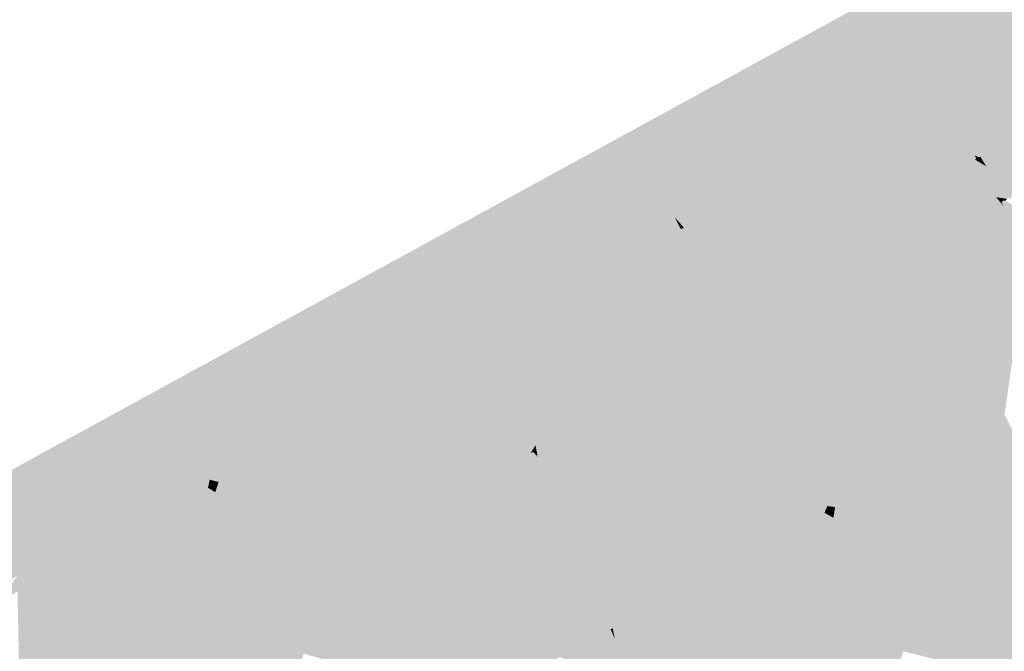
# Model space of a CAD drawing. Header units: metres. Extents: x 164696 to 183842, y 382615 to 387356.
# Tile 882 of 1056: x 182745.37 to 182748.84, y 386669.68 to 386671.91. Entities that reach past the tile are written whole.
import ezdxf

# ---------------------------------------------------------------- set-up
doc = ezdxf.new("R2010")
doc.units = ezdxf.units.M
doc.layers.add('C3D-SURFACE_TINSURFACE', color=7, linetype='Continuous')

msp = doc.modelspace()

# ---------------------------------------------------------------- linework, layer by layer
at = {"layer": 'C3D-SURFACE_TINSURFACE', "color": 11, "linetype": 'Continuous', "lineweight": -3, "true_color": 0xff8585}
for points in [[(182752.2267, 386674.0883), (182745.8742, 386670.6127), (182750.579, 386673.1468)], [(182745.8742, 386670.6127), (182747.5571, 386671.4774), (182750.579, 386673.1468)], [(182750.579, 386673.1468), (182747.5571, 386671.4774), (182749.3171, 386672.416)], [(182748.6034, 386671.6615), (182749.3171, 386672.416), (182747.5571, 386671.4774)], [(182748.6034, 386671.6615), (182748.6407, 386671.6817), (182749.3171, 386672.416)], [(182748.6407, 386671.6817), (182748.6779, 386671.7019), (182749.3171, 386672.416)], [(182748.6779, 386671.7019), (182748.7152, 386671.7222), (182749.3171, 386672.416)], [(182748.7152, 386671.7222), (182748.7524, 386671.7424), (182749.3171, 386672.416)], [(182749.3171, 386672.416), (182748.7524, 386671.7424), (182748.7897, 386671.7626)], [(182749.3171, 386672.416), (182748.7897, 386671.7626), (182748.827, 386671.7829)], [(182749.3171, 386672.416), (182748.827, 386671.7829), (182748.8643, 386671.8031)], [(182748.9388, 386671.8435), (182748.7942, 386671.4622), (182748.7893, 386671.4354)], [(182748.9388, 386671.8435), (182748.7893, 386671.4354), (182748.8164, 386671.3317)], [(182748.9388, 386671.8435), (182748.9015, 386671.8233), (182748.7942, 386671.4622)], [(182748.9015, 386671.8233), (182748.7956, 386671.4933), (182748.7942, 386671.4622)], [(182748.9015, 386671.8233), (182748.8643, 386671.8031), (182748.7956, 386671.4933)], [(182748.9388, 386671.8435), (182748.8164, 386671.3317), (182748.8601, 386671.2734)], [(182748.7897, 386671.7626), (182748.7998, 386671.5864), (182748.827, 386671.7829)], [(182748.8643, 386671.8031), (182748.7998, 386671.5864), (182748.7956, 386671.4933)], [(182748.8643, 386671.8031), (182748.827, 386671.7829), (182748.7998, 386671.5864)], [(182748.7524, 386671.7424), (182748.7812, 386671.5763), (182748.7897, 386671.7626)], [(182748.7897, 386671.7626), (182748.7812, 386671.5763), (182748.7998, 386671.5864)], [(182748.6779, 386671.7019), (182748.7631, 386671.4454), (182748.7152, 386671.7222)], [(182748.7152, 386671.7222), (182748.7676, 386671.4781), (182748.7524, 386671.7424)], [(182748.7152, 386671.7222), (182748.7631, 386671.4454), (182748.7676, 386671.4781)], [(182748.7524, 386671.7424), (182748.7676, 386671.4781), (182748.7812, 386671.5763)], [(182748.6034, 386671.6615), (182748.7507, 386671.4386), (182748.6407, 386671.6817)], [(182748.6407, 386671.6817), (182748.7569, 386671.442), (182748.6779, 386671.7019)], [(182748.6407, 386671.6817), (182748.7507, 386671.4386), (182748.7569, 386671.442)], [(182748.6779, 386671.7019), (182748.7569, 386671.442), (182748.7631, 386671.4454)], [(182748.5661, 386671.6413), (182748.6034, 386671.6615), (182747.5571, 386671.4774)], [(182748.5661, 386671.6413), (182747.5571, 386671.4774), (182748.5289, 386671.6199)], [(182748.5661, 386671.6413), (182748.5289, 386671.6199), (182748.7321, 386671.4283)], [(182748.5661, 386671.6413), (182748.7515, 386671.424), (182748.6034, 386671.6615)], [(182748.5661, 386671.6413), (182748.7321, 386671.4283), (182748.7469, 386671.4214)], [(182748.5661, 386671.6413), (182748.7469, 386671.4214), (182748.7515, 386671.424)], [(182748.6034, 386671.6615), (182748.7515, 386671.424), (182748.7507, 386671.4386)], [(182748.4916, 386671.5997), (182748.5289, 386671.6199), (182747.5571, 386671.4774)], [(182748.4916, 386671.5997), (182748.7321, 386671.4283), (182748.5289, 386671.6199)], [(182748.4543, 386671.5794), (182748.4916, 386671.5997), (182747.5571, 386671.4774)], [(182748.4543, 386671.5794), (182747.5571, 386671.4774), (182748.4171, 386671.5592)], [(182748.4543, 386671.5794), (182748.4171, 386671.5592), (182748.7134, 386671.4182)], [(182748.4543, 386671.5794), (182748.7376, 386671.4162), (182748.4916, 386671.5997)], [(182748.4543, 386671.5794), (182748.7134, 386671.4182), (182748.7329, 386671.4137)], [(182748.4543, 386671.5794), (182748.7329, 386671.4137), (182748.7376, 386671.4162)], [(182748.4916, 386671.5997), (182748.7376, 386671.4162), (182748.7321, 386671.4283)], [(182748.3798, 386671.539), (182748.4171, 386671.5592), (182747.5571, 386671.4774)], [(182748.3426, 386671.5188), (182748.3798, 386671.539), (182747.5571, 386671.4774)], [(182748.3426, 386671.5188), (182748.5853, 386671.431), (182748.3798, 386671.539)], [(182748.3798, 386671.539), (182748.7134, 386671.4182), (182748.4171, 386671.5592)], [(182748.3798, 386671.539), (182748.7072, 386671.4149), (182748.7134, 386671.4182)], [(182748.3798, 386671.539), (182748.5853, 386671.431), (182748.7072, 386671.4149)], [(182748.3053, 386671.4985), (182748.3426, 386671.5188), (182747.5571, 386671.4774)], [(182748.3053, 386671.4985), (182748.6307, 386671.3929), (182748.3426, 386671.5188)], [(182748.3426, 386671.5188), (182748.6307, 386671.3929), (182748.5853, 386671.431)], [(182745.8742, 386670.6127), (182746.9265, 386670.7456), (182747.5571, 386671.4774)], [(182746.9265, 386670.7456), (182746.9638, 386670.7669), (182747.5571, 386671.4774)], [(182746.9638, 386670.7669), (182747.0011, 386670.7871), (182747.5571, 386671.4774)], [(182747.0011, 386670.7871), (182747.0383, 386670.8074), (182747.5571, 386671.4774)], [(182747.0383, 386670.8074), (182747.0756, 386670.8276), (182747.5571, 386671.4774)], [(182747.0756, 386670.8276), (182747.1129, 386670.8478), (182747.5571, 386671.4774)], [(182747.1129, 386670.8478), (182747.1502, 386670.8681), (182747.5571, 386671.4774)], [(182747.5571, 386671.4774), (182747.1502, 386670.8681), (182747.1564, 386670.8714)], [(182747.5571, 386671.4774), (182747.1564, 386670.8714), (182747.4185, 386671.2565)], [(182747.5571, 386671.4774), (182747.3357, 386671.0659), (182747.2805, 386670.9389)], [(182747.5571, 386671.4774), (182747.2805, 386670.9389), (182747.2992, 386670.949)], [(182747.3364, 386670.9692), (182747.5571, 386671.4774), (182747.2992, 386670.949)], [(182747.5571, 386671.4774), (182747.4324, 386671.2641), (182747.3357, 386671.0659)], [(182747.3737, 386670.9906), (182747.5571, 386671.4774), (182747.3364, 386670.9692)], [(182747.411, 386671.0108), (182747.5571, 386671.4774), (182747.3737, 386670.9906)], [(182747.411, 386671.0108), (182747.5722, 386671.4407), (182747.5571, 386671.4774)], [(182747.5571, 386671.4774), (182747.4185, 386671.2565), (182747.4324, 386671.2641)], [(182748.268, 386671.4783), (182748.3053, 386671.4985), (182747.5571, 386671.4774)], [(182748.2308, 386671.4581), (182748.268, 386671.4783), (182747.5571, 386671.4774)], [(182747.9699, 386671.3153), (182747.5571, 386671.4774), (182747.5722, 386671.4407)], [(182747.9699, 386671.3153), (182748.0072, 386671.3356), (182747.5571, 386671.4774)], [(182748.0072, 386671.3356), (182748.0445, 386671.3558), (182747.5571, 386671.4774)], [(182748.0445, 386671.3558), (182748.0817, 386671.376), (182747.5571, 386671.4774)], [(182747.5571, 386671.4774), (182748.0817, 386671.376), (182748.0832, 386671.3769)], [(182747.5571, 386671.4774), (182748.0832, 386671.3769), (182747.6219, 386671.4681)], [(182747.5571, 386671.4774), (182747.6219, 386671.4681), (182747.6044, 386671.4727)], [(182748.1935, 386671.4378), (182747.5571, 386671.4774), (182747.6044, 386671.4727)], [(182748.2308, 386671.4581), (182747.5571, 386671.4774), (182748.1935, 386671.4378)], [(182748.1935, 386671.4378), (182747.6044, 386671.4727), (182748.1888, 386671.4353)], [(182748.2308, 386671.4581), (182748.6922, 386671.3233), (182748.268, 386671.4783)], [(182748.268, 386671.4783), (182748.6174, 386671.3857), (182748.3053, 386671.4985)], [(182748.268, 386671.4783), (182748.6274, 386671.3715), (182748.6174, 386671.3857)], [(182748.268, 386671.4783), (182748.6922, 386671.3233), (182748.6274, 386671.3715)], [(182748.3053, 386671.4985), (182748.6174, 386671.3857), (182748.6307, 386671.3929)], [(182747.4483, 386671.031), (182747.5722, 386671.4407), (182747.411, 386671.0108)], [(182747.4483, 386671.031), (182747.5873, 386671.4041), (182747.5722, 386671.4407)], [(182747.9327, 386671.2951), (182747.5722, 386671.4407), (182747.5873, 386671.4041)], [(182747.9327, 386671.2951), (182747.9699, 386671.3153), (182747.5722, 386671.4407)], [(182748.1935, 386671.4378), (182748.1888, 386671.4353), (182748.5775, 386671.3398)], [(182748.2308, 386671.4581), (182748.1935, 386671.4378), (182748.5775, 386671.3398)], [(182748.2308, 386671.4581), (182748.5775, 386671.3398), (182748.6842, 386671.319)], [(182748.2308, 386671.4581), (182748.6842, 386671.319), (182748.6922, 386671.3233)], [(182747.6029, 386671.358), (182747.5873, 386671.4041), (182747.4483, 386671.031)], [(182747.6029, 386671.358), (182747.8954, 386671.2749), (182747.5873, 386671.4041)], [(182747.8954, 386671.2749), (182747.9327, 386671.2951), (182747.5873, 386671.4041)], [(182747.877, 386670.8209), (182748.0817, 386671.376), (182748.0445, 386671.3558)], [(182747.877, 386670.8209), (182747.8955, 386670.7806), (182748.0817, 386671.376)], [(182747.8955, 386670.7806), (182747.9354, 386670.8905), (182748.0832, 386671.3769)], [(182747.8955, 386670.7806), (182748.0832, 386671.3769), (182748.0817, 386671.376)], [(182747.6029, 386671.358), (182747.4483, 386671.031), (182747.4855, 386671.0512)], [(182747.6029, 386671.358), (182747.4855, 386671.0512), (182747.5227, 386671.0715)], [(182747.6029, 386671.358), (182747.5227, 386671.0715), (182747.56, 386671.0917)], [(182747.6029, 386671.358), (182747.56, 386671.0917), (182747.6354, 386671.2944)], [(182747.6029, 386671.358), (182747.6354, 386671.2944), (182747.8581, 386671.2547)], [(182747.6029, 386671.358), (182747.8581, 386671.2547), (182747.8954, 386671.2749)], [(182747.9699, 386671.3153), (182747.8398, 386670.9016), (182748.0072, 386671.3356)], [(182748.0072, 386671.3356), (182747.8398, 386670.9016), (182747.8584, 386670.8613)], [(182748.0072, 386671.3356), (182747.8584, 386670.8613), (182748.0445, 386671.3558)], [(182747.8584, 386670.8613), (182747.877, 386670.8209), (182748.0445, 386671.3558)], [(182748.8601, 386671.2734), (182748.8164, 386671.3317), (182748.8485, 386671.2816)], [(182747.6354, 386671.2944), (182747.56, 386671.0917), (182747.5973, 386671.1119)], [(182747.6354, 386671.2944), (182747.5973, 386671.1119), (182747.6549, 386671.2524)], [(182747.7836, 386671.2142), (182747.6354, 386671.2944), (182747.6549, 386671.2524)], [(182747.7836, 386671.2142), (182747.8208, 386671.2344), (182747.6354, 386671.2944)], [(182747.6354, 386671.2944), (182747.8208, 386671.2344), (182747.8581, 386671.2547)], [(182747.8954, 386671.2749), (182747.8212, 386670.9352), (182747.9327, 386671.2951)], [(182747.9327, 386671.2951), (182747.8212, 386670.9352), (182747.8398, 386670.9016)], [(182747.9327, 386671.2951), (182747.8398, 386670.9016), (182747.9699, 386671.3153)], [(182747.8954, 386671.2749), (182747.8581, 386671.2547), (182747.7992, 386670.9743)], [(182747.8954, 386671.2749), (182747.7992, 386670.9743), (182747.8212, 386670.9352)], [(182748.8973, 386671.1968), (182748.8309, 386671.2692), (182748.827, 386671.263)], [(182748.9263, 386671.1379), (182748.8973, 386671.1968), (182748.827, 386671.263)], [(182748.9263, 386671.1379), (182748.827, 386671.263), (182748.8332, 386671.2504)], [(182748.8846, 386671.2416), (182748.8401, 386671.2693), (182748.8309, 386671.2692)], [(182748.8973, 386671.1968), (182748.8846, 386671.2416), (182748.8309, 386671.2692)], [(182747.6549, 386671.2524), (182747.5973, 386671.1119), (182747.6346, 386671.1322)], [(182747.6549, 386671.2524), (182747.6346, 386671.1322), (182747.6758, 386671.2108)], [(182747.7464, 386671.194), (182747.6549, 386671.2524), (182747.6758, 386671.2108)], [(182747.7836, 386671.2142), (182747.6549, 386671.2524), (182747.7464, 386671.194)], [(182747.7836, 386671.2142), (182747.7551, 386671.0524), (182747.8208, 386671.2344)], [(182747.8208, 386671.2344), (182747.7551, 386671.0524), (182747.7771, 386671.0133)], [(182747.8208, 386671.2344), (182747.7771, 386671.0133), (182747.8581, 386671.2547)], [(182747.8581, 386671.2547), (182747.7771, 386671.0133), (182747.7992, 386670.9743)], [(182748.725, 386670.4539), (182748.9263, 386671.1379), (182748.8332, 386671.2504)], [(182748.725, 386670.4539), (182748.8332, 386671.2504), (182748.7983, 386671.1856)], [(182747.6346, 386671.1322), (182747.6718, 386671.1524), (182747.6758, 386671.2108)], [(182747.6718, 386671.1524), (182747.6966, 386671.1693), (182747.6758, 386671.2108)], [(182747.6758, 386671.2108), (182747.6966, 386671.1693), (182747.7091, 386671.1726)], [(182747.7464, 386671.194), (182747.6758, 386671.2108), (182747.7091, 386671.1726)], [(182747.7464, 386671.194), (182747.7091, 386671.1726), (182747.7174, 386671.1277)], [(182747.7464, 386671.194), (182747.7174, 386671.1277), (182747.7331, 386671.0915)], [(182747.7836, 386671.2142), (182747.7464, 386671.194), (182747.7331, 386671.0915)], [(182747.7836, 386671.2142), (182747.7331, 386671.0915), (182747.7551, 386671.0524)], [(182747.6718, 386671.1524), (182747.7174, 386671.1277), (182747.6966, 386671.1693)], [(182747.7174, 386671.1277), (182747.7091, 386671.1726), (182747.6966, 386671.1693)], [(182747.959, 386670.6404), (182748.6455, 386671.167), (182747.9418, 386670.6726)], [(182747.9418, 386670.6726), (182748.6455, 386671.167), (182748.5844, 386671.1458)], [(182748.6878, 386670.4326), (182748.6805, 386671.1849), (182747.959, 386670.6404)], [(182747.959, 386670.6404), (182748.6805, 386671.1849), (182748.6455, 386671.167)], [(182748.6878, 386670.4326), (182748.7928, 386671.175), (182748.6805, 386671.1849)], [(182748.725, 386670.4539), (182748.7928, 386671.175), (182748.6878, 386670.4326)], [(182748.725, 386670.4539), (182748.7983, 386671.1856), (182748.7928, 386671.175)], [(182747.5973, 386671.1119), (182747.7331, 386671.0915), (182747.6346, 386671.1322)], [(182747.6346, 386671.1322), (182747.7174, 386671.1277), (182747.6718, 386671.1524)], [(182747.6346, 386671.1322), (182747.7331, 386671.0915), (182747.7174, 386671.1277)], [(182747.9141, 386670.7402), (182748.5844, 386671.1458), (182747.9717, 386670.9247)], [(182747.9418, 386670.6726), (182748.5844, 386671.1458), (182747.9141, 386670.7402)], [(182748.7623, 386670.4742), (182748.9263, 386671.1379), (182748.725, 386670.4539)], [(182748.7623, 386670.4742), (182748.7996, 386670.4944), (182748.9263, 386671.1379)], [(182748.8369, 386670.5146), (182748.9263, 386671.1379), (182748.7996, 386670.4944)], [(182747.5227, 386671.0715), (182747.7771, 386671.0133), (182747.56, 386671.0917)], [(182747.7551, 386671.0524), (182747.5973, 386671.1119), (182747.56, 386671.0917)], [(182747.7551, 386671.0524), (182747.56, 386671.0917), (182747.7771, 386671.0133)], [(182747.5973, 386671.1119), (182747.7551, 386671.0524), (182747.7331, 386671.0915)], [(182747.4483, 386671.031), (182747.8212, 386670.9352), (182747.4855, 386671.0512)], [(182747.4855, 386671.0512), (182747.7992, 386670.9743), (182747.5227, 386671.0715)], [(182747.4855, 386671.0512), (182747.8212, 386670.9352), (182747.7992, 386670.9743)], [(182747.5227, 386671.0715), (182747.7992, 386670.9743), (182747.7771, 386671.0133)], [(182747.4483, 386671.031), (182747.411, 386671.0108), (182747.8584, 386670.8613)], [(182747.4483, 386671.031), (182747.8398, 386670.9016), (182747.8212, 386670.9352)], [(182747.4483, 386671.031), (182747.8584, 386670.8613), (182747.8398, 386670.9016)], [(182747.877, 386670.8209), (182747.3737, 386670.9906), (182747.3364, 386670.9692)], [(182747.8584, 386670.8613), (182747.411, 386671.0108), (182747.3737, 386670.9906)], [(182747.8584, 386670.8613), (182747.3737, 386670.9906), (182747.877, 386670.8209)], [(182747.3364, 386670.9692), (182747.2708, 386670.8136), (182747.2611, 386670.6883)], [(182747.8955, 386670.7806), (182747.3364, 386670.9692), (182747.2611, 386670.6883)], [(182747.3364, 386670.9692), (182747.2992, 386670.949), (182747.2708, 386670.8136)], [(182747.2992, 386670.949), (182747.2805, 386670.9389), (182747.2708, 386670.8136)], [(182747.877, 386670.8209), (182747.3364, 386670.9692), (182747.8955, 386670.7806)], [(182747.9141, 386670.7402), (182747.9717, 386670.9247), (182747.9354, 386670.8905)], [(182747.9141, 386670.7402), (182747.9354, 386670.8905), (182747.8955, 386670.7806)], [(182747.0756, 386670.8276), (182747.1172, 386670.6555), (182747.1129, 386670.8478)], [(182747.1129, 386670.8478), (182747.1465, 386670.8228), (182747.1502, 386670.8681)], [(182747.1129, 386670.8478), (182747.1172, 386670.6555), (182747.1465, 386670.8228)], [(182747.1502, 386670.8681), (182747.1465, 386670.8228), (182747.1564, 386670.8714)], [(182747.0011, 386670.7871), (182747.0886, 386670.6232), (182747.0383, 386670.8074)], [(182747.0383, 386670.8074), (182747.1031, 386670.631), (182747.0756, 386670.8276)], [(182747.0383, 386670.8074), (182747.0886, 386670.6232), (182747.1031, 386670.631)], [(182747.0756, 386670.8276), (182747.1031, 386670.631), (182747.1172, 386670.6555)], [(182746.9638, 386670.7669), (182747.0741, 386670.6153), (182747.0011, 386670.7871)], [(182747.0011, 386670.7871), (182747.0741, 386670.6153), (182747.0886, 386670.6232)], [(182747.8955, 386670.7806), (182747.2611, 386670.6883), (182747.4519, 386670.5474)], [(182747.9246, 386670.7048), (182747.8955, 386670.7806), (182747.4519, 386670.5474)], [(182747.9246, 386670.7048), (182747.9141, 386670.7402), (182747.8955, 386670.7806)], [(182745.8742, 386670.6127), (182746.8892, 386670.7253), (182746.9265, 386670.7456)], [(182746.9265, 386670.7456), (182746.8892, 386670.7253), (182747.0306, 386670.5913)], [(182746.9265, 386670.7456), (182747.0596, 386670.6074), (182746.9638, 386670.7669)], [(182746.9265, 386670.7456), (182747.0306, 386670.5913), (182747.0527, 386670.5898)], [(182746.9265, 386670.7456), (182747.0527, 386670.5898), (182747.0596, 386670.6074)], [(182746.9638, 386670.7669), (182747.0596, 386670.6074), (182747.0741, 386670.6153)], [(182747.9418, 386670.6726), (182747.9141, 386670.7402), (182747.9246, 386670.7048)], [(182745.8742, 386670.6127), (182746.852, 386670.7051), (182746.8892, 386670.7253)], [(182745.8742, 386670.6127), (182746.8148, 386670.6849), (182746.852, 386670.7051)], [(182746.8148, 386670.6849), (182747.0266, 386670.5756), (182746.852, 386670.7051)], [(182746.852, 386670.7051), (182747.0306, 386670.5913), (182746.8892, 386670.7253)], [(182746.852, 386670.7051), (182747.0266, 386670.5756), (182747.0306, 386670.5913)], [(182747.9246, 386670.7048), (182747.4519, 386670.5474), (182747.344, 386670.4712)], [(182747.9418, 386670.6726), (182747.9246, 386670.7048), (182747.344, 386670.4712)], [(182745.8742, 386670.6127), (182746.7775, 386670.6647), (182746.8148, 386670.6849)], [(182746.8148, 386670.6849), (182746.7775, 386670.6647), (182746.9872, 386670.5677)], [(182746.8148, 386670.6849), (182746.9872, 386670.5677), (182747.0233, 386670.5629)], [(182746.8148, 386670.6849), (182747.0233, 386670.5629), (182747.0266, 386670.5756)], [(182747.9418, 386670.6726), (182747.344, 386670.4712), (182747.3275, 386670.4572)], [(182747.959, 386670.6404), (182747.9418, 386670.6726), (182747.3275, 386670.4572)], [(182745.8742, 386670.6127), (182746.7402, 386670.6444), (182746.7775, 386670.6647)], [(182745.8742, 386670.6127), (182746.703, 386670.6242), (182746.7402, 386670.6444)], [(182746.703, 386670.6242), (182746.8987, 386670.5867), (182746.7402, 386670.6444)], [(182746.7775, 386670.6647), (182746.7402, 386670.6444), (182746.8987, 386670.5867)], [(182746.7775, 386670.6647), (182746.8987, 386670.5867), (182746.9872, 386670.5677)], [(182747.959, 386670.6404), (182747.3275, 386670.4572), (182747.3017, 386670.4424)], [(182747.9762, 386670.6082), (182747.959, 386670.6404), (182747.3017, 386670.4424)], [(182748.6505, 386670.4124), (182748.6878, 386670.4326), (182747.959, 386670.6404)], [(182748.6505, 386670.4124), (182747.959, 386670.6404), (182747.9762, 386670.6082)], [(182745.8742, 386670.6127), (182741.666, 386668.3094), (182744.1352, 386669.6404)], [(182745.8742, 386670.6127), (182744.1352, 386669.6404), (182744.8863, 386669.7487)], [(182745.8742, 386670.6127), (182744.8863, 386669.7487), (182745.3096, 386669.9485)], [(182745.8742, 386670.6127), (182745.3604, 386669.9462), (182745.2932, 386669.8544)], [(182745.8742, 386670.6127), (182745.2932, 386669.8544), (182745.3242, 386669.8712)], [(182745.8742, 386670.6127), (182745.3096, 386669.9485), (182745.3397, 386669.9648)], [(182745.8742, 386670.6127), (182745.3242, 386669.8712), (182745.3615, 386669.8926)], [(182745.8742, 386670.6127), (182745.3397, 386669.9648), (182745.3278, 386669.9285)], [(182745.8742, 386670.6127), (182745.3278, 386669.9285), (182745.3604, 386669.9462)], [(182745.8742, 386670.6127), (182745.3615, 386669.8926), (182745.3988, 386669.9128)], [(182745.8742, 386670.6127), (182745.3988, 386669.9128), (182745.436, 386669.933)], [(182745.8742, 386670.6127), (182745.436, 386669.933), (182745.4733, 386669.9533)], [(182745.8742, 386670.6127), (182745.4733, 386669.9533), (182745.5105, 386669.9735)], [(182745.8742, 386670.6127), (182745.5105, 386669.9735), (182745.5478, 386669.9937)], [(182745.8742, 386670.6127), (182745.5478, 386669.9937), (182745.5851, 386670.014)], [(182745.8742, 386670.6127), (182745.5851, 386670.014), (182745.6223, 386670.0342)], [(182745.8742, 386670.6127), (182745.6223, 386670.0342), (182745.6596, 386670.0544)], [(182745.8742, 386670.6127), (182745.6596, 386670.0544), (182745.6968, 386670.0747)], [(182745.7341, 386670.0949), (182745.8742, 386670.6127), (182745.6968, 386670.0747)], [(182745.7341, 386670.0949), (182745.9045, 386670.5539), (182745.8742, 386670.6127)], [(182745.8742, 386670.6127), (182746.6657, 386670.604), (182746.703, 386670.6242)], [(182745.8742, 386670.6127), (182745.9045, 386670.5539), (182746.3676, 386670.441)], [(182745.8742, 386670.6127), (182746.3676, 386670.441), (182746.4048, 386670.4612)], [(182745.8742, 386670.6127), (182746.4048, 386670.4612), (182746.4421, 386670.4815)], [(182745.8742, 386670.6127), (182746.4421, 386670.4815), (182746.4794, 386670.5017)], [(182745.8742, 386670.6127), (182746.4794, 386670.5017), (182746.5167, 386670.5219)], [(182745.8742, 386670.6127), (182746.5167, 386670.5219), (182746.5539, 386670.5433)], [(182745.8742, 386670.6127), (182746.5539, 386670.5433), (182746.5911, 386670.5635)], [(182745.8742, 386670.6127), (182746.5911, 386670.5635), (182746.6284, 386670.5837)], [(182745.8742, 386670.6127), (182746.6284, 386670.5837), (182746.6657, 386670.604)], [(182746.6284, 386670.5837), (182747.1535, 386670.268), (182746.6657, 386670.604)], [(182746.6657, 386670.604), (182747.1518, 386670.354), (182746.703, 386670.6242)], [(182746.6657, 386670.604), (182747.1535, 386670.268), (182747.1518, 386670.354)], [(182746.703, 386670.6242), (182746.9379, 386670.5577), (182746.8987, 386670.5867)], [(182746.703, 386670.6242), (182747.1518, 386670.354), (182747.1425, 386670.3996)], [(182746.703, 386670.6242), (182747.1425, 386670.3996), (182746.9379, 386670.5577)], [(182747.9762, 386670.6082), (182747.3017, 386670.4424), (182747.2935, 386670.4348)], [(182747.9762, 386670.6082), (182747.2935, 386670.4348), (182747.3068, 386670.4327)], [(182747.9762, 386670.6082), (182747.3068, 386670.4327), (182747.9934, 386670.576)], [(182748.6505, 386670.4124), (182747.9762, 386670.6082), (182748.6132, 386670.3921)], [(182748.6132, 386670.3921), (182747.9762, 386670.6082), (182747.9934, 386670.576)], [(182746.6284, 386670.5837), (182746.5911, 386670.5635), (182747.1535, 386670.268)], [(182747.9934, 386670.576), (182747.3068, 386670.4327), (182747.2011, 386670.3571)], [(182747.9934, 386670.576), (182747.2011, 386670.3571), (182747.2887, 386670.0714)], [(182747.9934, 386670.576), (182747.2887, 386670.0714), (182748.0105, 386670.5438)], [(182748.5759, 386670.3719), (182748.6132, 386670.3921), (182747.9934, 386670.576)], [(182748.5759, 386670.3719), (182747.9934, 386670.576), (182748.0105, 386670.5438)], [(182745.7341, 386670.0949), (182745.7714, 386670.1162), (182745.9045, 386670.5539)], [(182745.7714, 386670.1162), (182745.9208, 386670.5219), (182745.9045, 386670.5539)], [(182746.3303, 386670.4208), (182745.9045, 386670.5539), (182745.9208, 386670.5219)], [(182746.3303, 386670.4208), (182746.3676, 386670.441), (182745.9045, 386670.5539)], [(182746.5167, 386670.5219), (182747.1535, 386670.268), (182746.5539, 386670.5433)], [(182746.5539, 386670.5433), (182747.1535, 386670.268), (182746.5911, 386670.5635)], [(182747.8303, 386669.9662), (182748.0105, 386670.5438), (182747.2887, 386670.0714)], [(182747.8676, 386669.9864), (182748.0105, 386670.5438), (182747.8303, 386669.9662)], [(182747.8676, 386669.9864), (182748.0257, 386670.5171), (182748.0105, 386670.5438)], [(182748.5759, 386670.3719), (182748.0105, 386670.5438), (182748.0257, 386670.5171)], [(182745.7714, 386670.1162), (182745.8086, 386670.1365), (182745.9208, 386670.5219)], [(182745.8086, 386670.1365), (182745.9372, 386670.4898), (182745.9208, 386670.5219)], [(182746.293, 386670.4006), (182745.9208, 386670.5219), (182745.9372, 386670.4898)], [(182746.293, 386670.4006), (182746.3303, 386670.4208), (182745.9208, 386670.5219)], [(182746.2709, 386669.8597), (182746.4794, 386670.5017), (182746.4421, 386670.4815)], [(182746.2887, 386669.8271), (182746.4794, 386670.5017), (182746.2709, 386669.8597)], [(182746.2887, 386669.8271), (182747.1646, 386670.2325), (182746.4794, 386670.5017)], [(182746.4794, 386670.5017), (182747.1646, 386670.2325), (182746.5167, 386670.5219)], [(182746.5167, 386670.5219), (182747.1646, 386670.2325), (182747.1535, 386670.268)], [(182747.9048, 386670.0067), (182748.0257, 386670.5171), (182747.8676, 386669.9864)], [(182747.9048, 386670.0067), (182748.046, 386670.4844), (182748.0257, 386670.5171)], [(182748.5759, 386670.3719), (182748.0257, 386670.5171), (182748.046, 386670.4844)], [(182748.8369, 386670.5146), (182748.7996, 386670.4944), (182749.2043, 386669.7968)], [(182745.8086, 386670.1365), (182745.8459, 386670.1567), (182745.9372, 386670.4898)], [(182745.8459, 386670.1567), (182745.9536, 386670.4578), (182745.9372, 386670.4898)], [(182746.2558, 386670.3803), (182745.9372, 386670.4898), (182745.9536, 386670.4578)], [(182746.2558, 386670.3803), (182746.293, 386670.4006), (182745.9372, 386670.4898)], [(182746.3676, 386670.441), (182746.229, 386669.9319), (182746.4048, 386670.4612)], [(182746.4048, 386670.4612), (182746.229, 386669.9319), (182746.253, 386669.8922)], [(182746.4048, 386670.4612), (182746.253, 386669.8922), (182746.4421, 386670.4815)], [(182746.2709, 386669.8597), (182746.4421, 386670.4815), (182746.253, 386669.8922)], [(182747.9421, 386670.0269), (182748.046, 386670.4844), (182747.9048, 386670.0067)], [(182747.9421, 386670.0269), (182748.0664, 386670.4516), (182748.046, 386670.4844)], [(182748.5759, 386670.3719), (182748.046, 386670.4844), (182748.5386, 386670.3517)], [(182748.5386, 386670.3517), (182748.046, 386670.4844), (182748.0664, 386670.4516)], [(182748.7623, 386670.4742), (182748.725, 386670.4539), (182749.1298, 386669.7564)], [(182748.7623, 386670.4742), (182749.1671, 386669.7766), (182748.7996, 386670.4944)], [(182748.7623, 386670.4742), (182749.1298, 386669.7564), (182749.1671, 386669.7766)], [(182748.7996, 386670.4944), (182749.1671, 386669.7766), (182749.2043, 386669.7968)], [(182745.8459, 386670.1567), (182745.8832, 386670.1769), (182745.9536, 386670.4578)], [(182745.8832, 386670.1769), (182745.9699, 386670.4257), (182745.9536, 386670.4578)], [(182745.8832, 386670.1769), (182745.9204, 386670.1971), (182745.9699, 386670.4257)], [(182745.9204, 386670.1971), (182745.9862, 386670.3879), (182745.9699, 386670.4257)], [(182746.2186, 386670.3601), (182745.9536, 386670.4578), (182745.9699, 386670.4257)], [(182746.2186, 386670.3601), (182746.2558, 386670.3803), (182745.9536, 386670.4578)], [(182746.1813, 386670.3399), (182745.9699, 386670.4257), (182745.9862, 386670.3879)], [(182746.1813, 386670.3399), (182746.2186, 386670.3601), (182745.9699, 386670.4257)], [(182746.3303, 386670.4208), (182746.2037, 386669.9756), (182746.3676, 386670.441)], [(182746.3676, 386670.441), (182746.2037, 386669.9756), (182746.229, 386669.9319)], [(182747.9421, 386670.0269), (182747.9794, 386670.0471), (182748.0664, 386670.4516)], [(182747.9794, 386670.0471), (182748.0867, 386670.4188), (182748.0664, 386670.4516)], [(182748.5386, 386670.3517), (182748.0664, 386670.4516), (182748.5013, 386670.3314)], [(182748.5013, 386670.3314), (182748.0664, 386670.4516), (182748.0867, 386670.4188)], [(182748.6505, 386670.4124), (182749.0553, 386669.7148), (182748.6878, 386670.4326)], [(182748.725, 386670.4539), (182748.6878, 386670.4326), (182749.0925, 386669.7361)], [(182748.6878, 386670.4326), (182749.0553, 386669.7148), (182749.0925, 386669.7361)], [(182748.725, 386670.4539), (182749.0925, 386669.7361), (182749.1298, 386669.7564)], [(182746.2558, 386670.3803), (182746.1783, 386670.0193), (182746.293, 386670.4006)], [(182746.293, 386670.4006), (182746.1783, 386670.0193), (182746.2037, 386669.9756)], [(182746.293, 386670.4006), (182746.2037, 386669.9756), (182746.3303, 386670.4208)], [(182747.1518, 386670.354), (182747.1688, 386670.3807), (182747.1425, 386670.3996)], [(182748.0167, 386670.0673), (182748.0867, 386670.4188), (182747.9794, 386670.0471)], [(182748.0167, 386670.0673), (182748.107, 386670.386), (182748.0867, 386670.4188)], [(182748.5013, 386670.3314), (182748.0867, 386670.4188), (182748.4641, 386670.3112)], [(182748.4641, 386670.3112), (182748.0867, 386670.4188), (182748.107, 386670.386)], [(182748.5759, 386670.3719), (182748.9808, 386669.6743), (182748.6132, 386670.3921)], [(182748.6505, 386670.4124), (182748.6132, 386670.3921), (182749.018, 386669.6946)], [(182748.6132, 386670.3921), (182748.9808, 386669.6743), (182749.018, 386669.6946)], [(182748.6505, 386670.4124), (182749.018, 386669.6946), (182749.0553, 386669.7148)], [(182745.9204, 386670.1971), (182745.9577, 386670.2174), (182745.9862, 386670.3879)], [(182745.9577, 386670.2174), (182746.0122, 386670.3371), (182745.9862, 386670.3879)], [(182746.144, 386670.3196), (182745.9862, 386670.3879), (182746.0122, 386670.3371)], [(182746.144, 386670.3196), (182746.1813, 386670.3399), (182745.9862, 386670.3879)], [(182746.1813, 386670.3399), (182746.1313, 386670.1051), (182746.2186, 386670.3601)], [(182746.2186, 386670.3601), (182746.1313, 386670.1051), (182746.153, 386670.0629)], [(182746.2186, 386670.3601), (182746.153, 386670.0629), (182746.2558, 386670.3803)], [(182746.2558, 386670.3803), (182746.153, 386670.0629), (182746.1783, 386670.0193)], [(182747.1588, 386670.3277), (182747.1688, 386670.3807), (182747.1518, 386670.354)], [(182747.2097, 386670.1901), (182747.1776, 386670.3835), (182747.1588, 386670.3277)], [(182747.1588, 386670.3277), (182747.1776, 386670.3835), (182747.1688, 386670.3807)], [(182747.2097, 386670.1901), (182747.1897, 386670.3712), (182747.1776, 386670.3835)], [(182747.231, 386670.1533), (182747.1932, 386670.3651), (182747.1897, 386670.3712)], [(182747.231, 386670.1533), (182747.1897, 386670.3712), (182747.2097, 386670.1901)], [(182747.2887, 386670.0714), (182747.2011, 386670.3571), (182747.1932, 386670.3651)], [(182747.2887, 386670.0714), (182747.1932, 386670.3651), (182747.231, 386670.1533)], [(182748.054, 386670.0876), (182748.107, 386670.386), (182748.0167, 386670.0673)], [(182748.054, 386670.0876), (182748.129, 386670.3591), (182748.107, 386670.386)], [(182748.054, 386670.0876), (182748.1501, 386670.3176), (182748.129, 386670.3591)], [(182748.4641, 386670.3112), (182748.107, 386670.386), (182748.129, 386670.3591)], [(182748.4641, 386670.3112), (182748.129, 386670.3591), (182748.4268, 386670.291)], [(182748.4268, 386670.291), (182748.129, 386670.3591), (182748.3895, 386670.2708)], [(182748.3895, 386670.2708), (182748.129, 386670.3591), (182748.1501, 386670.3176)], [(182748.5759, 386670.3719), (182748.3935, 386669.8453), (182748.9435, 386669.6541)], [(182748.5759, 386670.3719), (182748.5386, 386670.3517), (182748.3935, 386669.8453)], [(182748.5759, 386670.3719), (182748.9435, 386669.6541), (182748.9808, 386669.6743)], [(182745.9577, 386670.2174), (182745.9949, 386670.2376), (182746.0122, 386670.3371)], [(182745.9949, 386670.2376), (182746.0382, 386670.2862), (182746.0122, 386670.3371)], [(182746.1067, 386670.2983), (182746.0122, 386670.3371), (182746.0382, 386670.2862)], [(182746.1067, 386670.2983), (182746.144, 386670.3196), (182746.0122, 386670.3371)], [(182746.144, 386670.3196), (182746.1067, 386670.1509), (182746.1813, 386670.3399)], [(182746.1813, 386670.3399), (182746.1067, 386670.1509), (182746.1313, 386670.1051)], [(182747.1535, 386670.268), (182747.1588, 386670.3277), (182747.1518, 386670.354)], [(182747.2097, 386670.1901), (182747.1588, 386670.3277), (182747.1535, 386670.268)], [(182748.5013, 386670.3314), (182748.3568, 386669.9161), (182748.3935, 386669.8453)], [(182748.5013, 386670.3314), (182748.4641, 386670.3112), (182748.3568, 386669.9161)], [(182748.5386, 386670.3517), (182748.5013, 386670.3314), (182748.3935, 386669.8453)], [(182746.0695, 386670.2781), (182746.1067, 386670.2983), (182746.0382, 386670.2862)], [(182746.0695, 386670.2781), (182746.0576, 386670.2424), (182746.1067, 386670.2983)], [(182746.1067, 386670.2983), (182746.0576, 386670.2424), (182746.0822, 386670.1967)], [(182746.1067, 386670.2983), (182746.0822, 386670.1967), (182746.144, 386670.3196)], [(182746.144, 386670.3196), (182746.0822, 386670.1967), (182746.1067, 386670.1509)], [(182748.0913, 386670.1078), (182748.1501, 386670.3176), (182748.054, 386670.0876)], [(182748.0913, 386670.1078), (182748.1711, 386670.2762), (182748.1501, 386670.3176)], [(182748.3895, 386670.2708), (182748.1501, 386670.3176), (182748.3522, 386670.2505)], [(182748.3522, 386670.2505), (182748.1501, 386670.3176), (182748.1711, 386670.2762)], [(182748.4268, 386670.291), (182748.3164, 386669.991), (182748.3366, 386669.9536)], [(182748.4268, 386670.291), (182748.3895, 386670.2708), (182748.3164, 386669.991)], [(182748.4641, 386670.3112), (182748.3366, 386669.9536), (182748.3568, 386669.9161)], [(182748.4641, 386670.3112), (182748.4268, 386670.291), (182748.3366, 386669.9536)], [(182746.0322, 386670.2578), (182746.0382, 386670.2862), (182745.9949, 386670.2376)], [(182746.0322, 386670.2578), (182745.9949, 386670.2376), (182746.0576, 386670.2424)], [(182746.0322, 386670.2578), (182746.0695, 386670.2781), (182746.0382, 386670.2862)], [(182746.0322, 386670.2578), (182746.0576, 386670.2424), (182746.0695, 386670.2781)], [(182747.2097, 386670.1901), (182747.1535, 386670.268), (182747.1646, 386670.2325)], [(182748.1285, 386670.1291), (182748.1711, 386670.2762), (182748.0913, 386670.1078)], [(182748.1285, 386670.1291), (182748.1922, 386670.2347), (182748.1711, 386670.2762)], [(182748.3522, 386670.2505), (182748.1711, 386670.2762), (182748.3149, 386670.2303)], [(182748.3149, 386670.2303), (182748.1711, 386670.2762), (182748.2776, 386670.2101)], [(182748.2776, 386670.2101), (182748.1711, 386670.2762), (182748.1922, 386670.2347)], [(182748.3895, 386670.2708), (182748.2961, 386670.0284), (182748.3164, 386669.991)], [(182748.3895, 386670.2708), (182748.3522, 386670.2505), (182748.2961, 386670.0284)], [(182745.9204, 386670.1971), (182746.1067, 386670.1509), (182745.9577, 386670.2174)], [(182745.9577, 386670.2174), (182746.0822, 386670.1967), (182745.9949, 386670.2376)], [(182745.9577, 386670.2174), (182746.1067, 386670.1509), (182746.0822, 386670.1967)], [(182745.9949, 386670.2376), (182746.0822, 386670.1967), (182746.0576, 386670.2424)], [(182746.2887, 386669.8271), (182746.3066, 386669.7946), (182747.1646, 386670.2325)], [(182746.3066, 386669.7946), (182746.3244, 386669.762), (182747.1646, 386670.2325)], [(182746.3423, 386669.7295), (182747.1646, 386670.2325), (182746.3244, 386669.762)], [(182746.3423, 386669.7295), (182747.0101, 386669.52), (182747.1646, 386670.2325)], [(182747.0474, 386669.5402), (182747.1646, 386670.2325), (182747.0101, 386669.52)], [(182747.0846, 386669.5605), (182747.1646, 386670.2325), (182747.0474, 386669.5402)], [(182747.0846, 386669.5605), (182747.231, 386670.1533), (182747.1646, 386670.2325)], [(182747.231, 386670.1533), (182747.2097, 386670.1901), (182747.1646, 386670.2325)], [(182748.1658, 386670.1494), (182748.1922, 386670.2347), (182748.1285, 386670.1291)], [(182748.2031, 386670.1696), (182748.1922, 386670.2347), (182748.1658, 386670.1494)], [(182748.2776, 386670.2101), (182748.1922, 386670.2347), (182748.2404, 386670.1898)], [(182748.2404, 386670.1898), (182748.1922, 386670.2347), (182748.2132, 386670.1933)], [(182748.2031, 386670.1696), (182748.2132, 386670.1933), (182748.1922, 386670.2347)], [(182748.3149, 386670.2303), (182748.2557, 386670.1033), (182748.2759, 386670.0658)], [(182748.3149, 386670.2303), (182748.2776, 386670.2101), (182748.2557, 386670.1033)], [(182748.3522, 386670.2505), (182748.2759, 386670.0658), (182748.2961, 386670.0284)], [(182748.3522, 386670.2505), (182748.3149, 386670.2303), (182748.2759, 386670.0658)], [(182745.8832, 386670.1769), (182746.1313, 386670.1051), (182745.9204, 386670.1971)], [(182745.9204, 386670.1971), (182746.1313, 386670.1051), (182746.1067, 386670.1509)], [(182748.2031, 386670.1696), (182748.2404, 386670.1898), (182748.2132, 386670.1933)], [(182748.2031, 386670.1696), (182748.2343, 386670.1518), (182748.2404, 386670.1898)], [(182748.2343, 386670.1518), (182748.2557, 386670.1033), (182748.2776, 386670.2101)], [(182748.2343, 386670.1518), (182748.2776, 386670.2101), (182748.2404, 386670.1898)], [(182745.8086, 386670.1365), (182746.153, 386670.0629), (182745.8459, 386670.1567)], [(182745.8459, 386670.1567), (182746.153, 386670.0629), (182745.8832, 386670.1769)], [(182745.8832, 386670.1769), (182746.153, 386670.0629), (182746.1313, 386670.1051)], [(182747.0846, 386669.5605), (182747.2524, 386670.1166), (182747.231, 386670.1533)], [(182747.2887, 386670.0714), (182747.231, 386670.1533), (182747.2524, 386670.1166)], [(182748.1658, 386670.1494), (182748.1285, 386670.1291), (182748.2557, 386670.1033)], [(182748.2031, 386670.1696), (182748.1658, 386670.1494), (182748.2343, 386670.1518)], [(182748.1658, 386670.1494), (182748.2557, 386670.1033), (182748.2343, 386670.1518)], [(182745.7341, 386670.0949), (182746.2037, 386669.9756), (182745.7714, 386670.1162)], [(182745.7714, 386670.1162), (182746.1783, 386670.0193), (182745.8086, 386670.1365)], [(182745.7714, 386670.1162), (182746.2037, 386669.9756), (182746.1783, 386670.0193)], [(182745.8086, 386670.1365), (182746.1783, 386670.0193), (182746.153, 386670.0629)], [(182747.1219, 386669.5807), (182747.2524, 386670.1166), (182747.0846, 386669.5605)], [(182747.1592, 386669.6009), (182747.2524, 386670.1166), (182747.1219, 386669.5807)], [(182747.1592, 386669.6009), (182747.309, 386670.0352), (182747.2524, 386670.1166)], [(182747.309, 386670.0352), (182747.2887, 386670.0714), (182747.2524, 386670.1166)], [(182748.1285, 386670.1291), (182748.0913, 386670.1078), (182748.2759, 386670.0658)], [(182748.1285, 386670.1291), (182748.2759, 386670.0658), (182748.2557, 386670.1033)], [(182745.7341, 386670.0949), (182745.6968, 386670.0747), (182746.229, 386669.9319)], [(182745.7341, 386670.0949), (182746.229, 386669.9319), (182746.2037, 386669.9756)], [(182748.054, 386670.0876), (182748.0167, 386670.0673), (182748.3164, 386669.991)], [(182748.0913, 386670.1078), (182748.054, 386670.0876), (182748.2961, 386670.0284)], [(182748.054, 386670.0876), (182748.3164, 386669.991), (182748.2961, 386670.0284)], [(182748.0913, 386670.1078), (182748.2961, 386670.0284), (182748.2759, 386670.0658)], [(182746.2709, 386669.8597), (182745.6596, 386670.0544), (182745.6223, 386670.0342)], [(182745.6968, 386670.0747), (182745.6596, 386670.0544), (182746.229, 386669.9319)], [(182746.253, 386669.8922), (182746.229, 386669.9319), (182745.6596, 386670.0544)], [(182746.2709, 386669.8597), (182746.253, 386669.8922), (182745.6596, 386670.0544)], [(182747.8303, 386669.9662), (182747.2887, 386670.0714), (182747.793, 386669.946)], [(182747.793, 386669.946), (182747.2887, 386670.0714), (182747.7557, 386669.9257)], [(182747.7557, 386669.9257), (182747.2887, 386670.0714), (182747.309, 386670.0352)], [(182747.9421, 386670.0269), (182748.3568, 386669.9161), (182747.9794, 386670.0471)], [(182748.0167, 386670.0673), (182747.9794, 386670.0471), (182748.3366, 386669.9536)], [(182747.9794, 386670.0471), (182748.3568, 386669.9161), (182748.3366, 386669.9536)], [(182748.0167, 386670.0673), (182748.3366, 386669.9536), (182748.3164, 386669.991)], [(182745.5851, 386670.014), (182745.3688, 386669.5238), (182745.6223, 386670.0342)], [(182745.6223, 386670.0342), (182745.3688, 386669.5238), (182745.432, 386669.3607)], [(182745.5478, 386669.9937), (182745.3688, 386669.5238), (182745.5851, 386670.014)], [(182746.2887, 386669.8271), (182745.6223, 386670.0342), (182745.432, 386669.3607)], [(182746.2887, 386669.8271), (182746.2709, 386669.8597), (182745.6223, 386670.0342)], [(182747.1592, 386669.6009), (182747.1965, 386669.6212), (182747.309, 386670.0352)], [(182747.1965, 386669.6212), (182747.3292, 386669.999), (182747.309, 386670.0352)], [(182747.7557, 386669.9257), (182747.309, 386670.0352), (182747.7184, 386669.9055)], [(182747.7184, 386669.9055), (182747.309, 386670.0352), (182747.3292, 386669.999)], [(182748.3935, 386669.8453), (182747.9421, 386670.0269), (182747.9048, 386670.0067)], [(182748.3935, 386669.8453), (182748.3568, 386669.9161), (182747.9421, 386670.0269)], [(182745.5478, 386669.9937), (182745.5105, 386669.9735), (182745.3688, 386669.5238)], [(182747.2338, 386669.6414), (182747.3292, 386669.999), (182747.1965, 386669.6212)], [(182747.2338, 386669.6414), (182747.3494, 386669.9628), (182747.3292, 386669.999)], [(182747.7184, 386669.9055), (182747.3292, 386669.999), (182747.6811, 386669.8853)], [(182747.6811, 386669.8853), (182747.3292, 386669.999), (182747.3494, 386669.9628)], [(182747.8676, 386669.9864), (182747.8303, 386669.9662), (182748.2356, 386669.2675)], [(182748.3935, 386669.8453), (182747.9048, 386670.0067), (182747.8676, 386669.9864)], [(182748.3935, 386669.8453), (182747.8676, 386669.9864), (182748.2356, 386669.2675)], [(182745.4733, 386669.9533), (182745.3688, 386669.5238), (182745.5105, 386669.9735)], [(182745.436, 386669.933), (182745.3688, 386669.5238), (182745.4733, 386669.9533)], [(182747.2711, 386669.6616), (182747.3494, 386669.9628), (182747.2338, 386669.6414)], [(182747.3083, 386669.6819), (182747.3494, 386669.9628), (182747.2711, 386669.6616)], [(182747.3083, 386669.6819), (182747.3789, 386669.913), (182747.3494, 386669.9628)], [(182747.6811, 386669.8853), (182747.3494, 386669.9628), (182747.6439, 386669.865)], [(182747.6439, 386669.865), (182747.3494, 386669.9628), (182747.3789, 386669.913)], [(182747.6278, 386669.3866), (182748.1611, 386669.2271), (182747.793, 386669.946)], [(182747.6278, 386669.3866), (182747.793, 386669.946), (182747.7557, 386669.9257)], [(182748.1983, 386669.2473), (182747.8303, 386669.9662), (182747.793, 386669.946)], [(182748.1611, 386669.2271), (182748.1983, 386669.2473), (182747.793, 386669.946)], [(182748.1983, 386669.2473), (182748.2356, 386669.2675), (182747.8303, 386669.9662)], [(182745.3615, 386669.8926), (182745.3688, 386669.5238), (182745.3988, 386669.9128)], [(182745.3988, 386669.9128), (182745.3688, 386669.5238), (182745.436, 386669.933)], [(182747.3083, 386669.6819), (182747.3974, 386669.878), (182747.3789, 386669.913)], [(182747.6439, 386669.865), (182747.3789, 386669.913), (182747.6066, 386669.8448)], [(182747.6066, 386669.8448), (182747.3789, 386669.913), (182747.3974, 386669.878)], [(182747.6106, 386669.4165), (182747.7184, 386669.9055), (182747.5578, 386669.5088)], [(182747.7184, 386669.9055), (182747.6811, 386669.8853), (182747.5578, 386669.5088)], [(182747.6106, 386669.4165), (182747.6278, 386669.3866), (182747.7557, 386669.9257)], [(182747.6106, 386669.4165), (182747.7557, 386669.9257), (182747.7184, 386669.9055)], [(182747.3083, 386669.6819), (182747.3456, 386669.7021), (182747.3974, 386669.878)], [(182747.3456, 386669.7021), (182747.4159, 386669.8431), (182747.3974, 386669.878)], [(182747.5693, 386669.8246), (182747.6066, 386669.8448), (182747.3974, 386669.878)], [(182747.5693, 386669.8246), (182747.3974, 386669.878), (182747.4159, 386669.8431)], [(182747.6811, 386669.8853), (182747.6439, 386669.865), (182747.5578, 386669.5088)], [(182747.3829, 386669.7223), (182747.4159, 386669.8431), (182747.3456, 386669.7021)], [(182747.4344, 386669.8081), (182747.4159, 386669.8431), (182747.3829, 386669.7223)], [(182747.5693, 386669.8246), (182747.4159, 386669.8431), (182747.532, 386669.8044)], [(182747.4344, 386669.8081), (182747.532, 386669.8044), (182747.4159, 386669.8431)], [(182747.5089, 386669.6237), (182747.5333, 386669.5629), (182747.6066, 386669.8448)], [(182747.5089, 386669.6237), (182747.6066, 386669.8448), (182747.5693, 386669.8246)], [(182747.5333, 386669.5629), (182747.5578, 386669.5088), (182747.6439, 386669.865)], [(182747.5333, 386669.5629), (182747.6439, 386669.865), (182747.6066, 386669.8448)], [(182748.3935, 386669.8453), (182748.2356, 386669.2675), (182748.2729, 386669.2877)], [(182748.4491, 386669.7427), (182748.3935, 386669.8453), (182748.2729, 386669.2877)], [(182748.4491, 386669.7427), (182748.9062, 386669.6339), (182748.3935, 386669.8453)], [(182748.3935, 386669.8453), (182748.9062, 386669.6339), (182748.9435, 386669.6541)], [(182746.2887, 386669.8271), (182745.432, 386669.3607), (182746.3066, 386669.7946)], [(182747.4344, 386669.8081), (182747.3829, 386669.7223), (182747.4202, 386669.7425)], [(182747.4499, 386669.7595), (182747.4344, 386669.8081), (182747.4202, 386669.7425)], [(182747.4344, 386669.8081), (182747.4948, 386669.783), (182747.532, 386669.8044)], [(182747.4344, 386669.8081), (182747.4574, 386669.7628), (182747.4948, 386669.783)], [(182747.4344, 386669.8081), (182747.4499, 386669.7595), (182747.4574, 386669.7628)], [(182747.4794, 386669.6916), (182747.4942, 386669.6577), (182747.532, 386669.8044)], [(182747.4794, 386669.6916), (182747.532, 386669.8044), (182747.4948, 386669.783)], [(182747.4942, 386669.6577), (182747.5089, 386669.6237), (182747.5693, 386669.8246)], [(182747.4942, 386669.6577), (182747.5693, 386669.8246), (182747.532, 386669.8044)], [(182746.3066, 386669.7946), (182745.432, 386669.3607), (182746.3244, 386669.762)], [(182747.4647, 386669.7255), (182747.4948, 386669.783), (182747.4574, 386669.7628)], [(182747.4794, 386669.6916), (182747.4948, 386669.783), (182747.4647, 386669.7255)], [(182746.3538, 386669.704), (182746.3244, 386669.762), (182745.432, 386669.3607)], [(182746.3538, 386669.704), (182746.3423, 386669.7295), (182746.3244, 386669.762)], [(182747.4647, 386669.7255), (182747.4202, 386669.7425), (182747.3829, 386669.7223)], [(182747.4647, 386669.7255), (182747.4499, 386669.7595), (182747.4202, 386669.7425)], [(182747.4647, 386669.7255), (182747.4574, 386669.7628), (182747.4499, 386669.7595)], [(182748.4491, 386669.7427), (182748.2729, 386669.2877), (182748.3101, 386669.308)], [(182748.4491, 386669.7427), (182748.3101, 386669.308), (182748.3474, 386669.3293)], [(182748.4812, 386669.6815), (182748.4491, 386669.7427), (182748.3474, 386669.3293)], [(182748.4812, 386669.6815), (182748.8318, 386669.5934), (182748.4491, 386669.7427)], [(182748.4491, 386669.7427), (182748.8318, 386669.5934), (182748.869, 386669.6136)], [(182748.4491, 386669.7427), (182748.869, 386669.6136), (182748.9062, 386669.6339)], [(182746.3538, 386669.704), (182745.432, 386669.3607), (182746.1526, 386669.0525)], [(182746.3697, 386669.6733), (182746.3538, 386669.704), (182746.1526, 386669.0525)], [(182746.3423, 386669.7295), (182746.9728, 386669.4998), (182747.0101, 386669.52)], [(182746.9728, 386669.4998), (182746.3423, 386669.7295), (182746.3538, 386669.704)], [(182746.9728, 386669.4998), (182746.3538, 386669.704), (182746.3697, 386669.6733)], [(182747.3083, 386669.6819), (182747.5089, 386669.6237), (182747.3456, 386669.7021)], [(182747.4942, 386669.6577), (182747.3829, 386669.7223), (182747.3456, 386669.7021)], [(182747.4942, 386669.6577), (182747.3456, 386669.7021), (182747.5089, 386669.6237)], [(182747.4794, 386669.6916), (182747.4647, 386669.7255), (182747.3829, 386669.7223)], [(182747.4794, 386669.6916), (182747.3829, 386669.7223), (182747.4942, 386669.6577)], [(182747.3083, 386669.6819), (182747.2711, 386669.6616), (182747.5333, 386669.5629)], [(182747.3083, 386669.6819), (182747.5333, 386669.5629), (182747.5089, 386669.6237)]]:
    msp.add_solid(points, dxfattribs=at)
at = {"layer": 'C3D-SURFACE_TINSURFACE', "color": 1, "linetype": 'Continuous', "lineweight": -3, "true_color": 0xe60000}
for points in [[(182748.7812, 386671.5763), (182748.7676, 386671.4781), (182748.7727, 386671.39)], [(182748.7998, 386671.5864), (182748.7812, 386671.5763), (182748.7727, 386671.39)], [(182748.7998, 386671.5864), (182748.7727, 386671.39), (182748.7956, 386671.4933)], [(182747.6219, 386671.4681), (182748.1562, 386671.4176), (182747.6044, 386671.4727)], [(182747.6044, 386671.4727), (182748.1562, 386671.4176), (182748.1888, 386671.4353)], [(182748.0832, 386671.3769), (182748.119, 386671.3963), (182747.6219, 386671.4681)], [(182747.6219, 386671.4681), (182748.119, 386671.3963), (182748.1562, 386671.4176)], [(182748.7676, 386671.4781), (182748.7631, 386671.4454), (182748.7727, 386671.39)], [(182748.7956, 386671.4933), (182748.7727, 386671.39), (182748.7942, 386671.4622)], [(182748.5775, 386671.3398), (182748.1888, 386671.4353), (182748.1562, 386671.4176)], [(182748.5853, 386671.431), (182748.6307, 386671.3929), (182748.7907, 386671.323)], [(182748.7072, 386671.4149), (182748.5853, 386671.431), (182748.7907, 386671.323)], [(182748.7569, 386671.442), (182748.7507, 386671.4386), (182748.7727, 386671.39)], [(182748.7507, 386671.4386), (182748.7515, 386671.424), (182748.7727, 386671.39)], [(182748.7631, 386671.4454), (182748.7569, 386671.442), (182748.7727, 386671.39)], [(182748.7942, 386671.4622), (182748.7727, 386671.39), (182748.7893, 386671.4354)], [(182748.8164, 386671.3317), (182748.7893, 386671.4354), (182748.7727, 386671.39)], [(182748.0832, 386671.3769), (182747.9354, 386670.8905), (182748.119, 386671.3963)], [(182747.9354, 386670.8905), (182747.9717, 386670.9247), (182748.119, 386671.3963)], [(182748.5844, 386671.1458), (182748.119, 386671.3963), (182747.9717, 386670.9247)], [(182748.8078, 386671.281), (182748.1562, 386671.4176), (182748.119, 386671.3963)], [(182748.5844, 386671.1458), (182748.8078, 386671.281), (182748.119, 386671.3963)], [(182748.5775, 386671.3398), (182748.1562, 386671.4176), (182748.8078, 386671.281)], [(182748.7134, 386671.4182), (182748.7072, 386671.4149), (182748.7727, 386671.39)], [(182748.7072, 386671.4149), (182748.7907, 386671.323), (182748.7727, 386671.39)], [(182748.7134, 386671.4182), (182748.7727, 386671.39), (182748.7329, 386671.4137)], [(182748.7321, 386671.4283), (182748.7376, 386671.4162), (182748.7727, 386671.39)], [(182748.7321, 386671.4283), (182748.7727, 386671.39), (182748.7469, 386671.4214)], [(182748.7376, 386671.4162), (182748.7329, 386671.4137), (182748.7727, 386671.39)], [(182748.7515, 386671.424), (182748.7469, 386671.4214), (182748.7727, 386671.39)], [(182748.6307, 386671.3929), (182748.6174, 386671.3857), (182748.7907, 386671.323)], [(182748.6174, 386671.3857), (182748.6274, 386671.3715), (182748.7907, 386671.323)], [(182748.6922, 386671.3233), (182748.7907, 386671.323), (182748.6274, 386671.3715)], [(182748.8164, 386671.3317), (182748.7727, 386671.39), (182748.7907, 386671.323)], [(182748.5775, 386671.3398), (182748.8078, 386671.281), (182748.6842, 386671.319)], [(182748.8164, 386671.3317), (182748.7907, 386671.323), (182748.8485, 386671.2816)], [(182748.6922, 386671.3233), (182748.6842, 386671.319), (182748.8078, 386671.281)], [(182748.6922, 386671.3233), (182748.8078, 386671.281), (182748.7907, 386671.323)], [(182748.847, 386671.2753), (182748.8485, 386671.2816), (182748.7907, 386671.323)], [(182748.847, 386671.2753), (182748.7907, 386671.323), (182748.8078, 386671.281)], [(182747.4185, 386671.2565), (182747.2246, 386670.9085), (182747.4324, 386671.2641)], [(182747.3357, 386671.0659), (182747.4324, 386671.2641), (182747.2246, 386670.9085)], [(182748.5844, 386671.1458), (182748.6455, 386671.167), (182748.8078, 386671.281)], [(182748.6455, 386671.167), (182748.6805, 386671.1849), (182748.8078, 386671.281)], [(182748.6805, 386671.1849), (182748.7928, 386671.175), (182748.8078, 386671.281)], [(182748.7928, 386671.175), (182748.7983, 386671.1856), (182748.8078, 386671.281)], [(182748.8332, 386671.2504), (182748.8078, 386671.281), (182748.7983, 386671.1856)], [(182748.827, 386671.263), (182748.8078, 386671.281), (182748.8332, 386671.2504)], [(182748.8309, 386671.2692), (182748.8078, 386671.281), (182748.827, 386671.263)], [(182748.8401, 386671.2693), (182748.8078, 386671.281), (182748.8309, 386671.2692)], [(182748.847, 386671.2753), (182748.8078, 386671.281), (182748.8401, 386671.2693)], [(182747.1564, 386670.8714), (182747.1874, 386670.8883), (182747.4185, 386671.2565)], [(182747.4185, 386671.2565), (182747.1874, 386670.8883), (182747.2246, 386670.9085)], [(182747.3357, 386671.0659), (182747.2246, 386670.9085), (182747.2619, 386670.9288)], [(182747.2805, 386670.9389), (182747.3357, 386671.0659), (182747.2619, 386670.9288)], [(182747.2619, 386670.9288), (182747.2246, 386670.9085), (182747.1206, 386670.5059)], [(182747.2619, 386670.9288), (182747.1206, 386670.5059), (182747.1857, 386670.4075)], [(182747.2805, 386670.9389), (182747.2619, 386670.9288), (182747.1857, 386670.4075)], [(182747.2805, 386670.9389), (182747.1857, 386670.4075), (182747.2708, 386670.8136)], [(182747.1874, 386670.8883), (182747.1206, 386670.5059), (182747.2246, 386670.9085)], [(182747.1564, 386670.8714), (182747.1206, 386670.5059), (182747.1874, 386670.8883)], [(182747.1564, 386670.8714), (182747.1465, 386670.8228), (182747.1206, 386670.5059)], [(182747.1465, 386670.8228), (182747.1172, 386670.6555), (182747.1206, 386670.5059)], [(182747.2708, 386670.8136), (182747.1857, 386670.4075), (182747.2611, 386670.6883)], [(182747.2611, 386670.6883), (182747.1857, 386670.4075), (182747.4519, 386670.5474)], [(182747.1172, 386670.6555), (182747.1031, 386670.631), (182747.1206, 386670.5059)], [(182747.0596, 386670.6074), (182747.0527, 386670.5898), (182747.1206, 386670.5059)], [(182747.0741, 386670.6153), (182747.0596, 386670.6074), (182747.1206, 386670.5059)], [(182747.0886, 386670.6232), (182747.0741, 386670.6153), (182747.1206, 386670.5059)], [(182747.1031, 386670.631), (182747.0886, 386670.6232), (182747.1206, 386670.5059)], [(182746.8987, 386670.5867), (182746.9379, 386670.5577), (182747.1206, 386670.5059)], [(182746.8987, 386670.5867), (182747.1206, 386670.5059), (182746.9872, 386670.5677)], [(182746.9872, 386670.5677), (182747.1206, 386670.5059), (182747.0233, 386670.5629)], [(182747.0266, 386670.5756), (182747.0233, 386670.5629), (182747.1206, 386670.5059)], [(182747.0306, 386670.5913), (182747.0266, 386670.5756), (182747.1206, 386670.5059)], [(182747.0306, 386670.5913), (182747.1206, 386670.5059), (182747.0527, 386670.5898)], [(182747.1425, 386670.3996), (182747.1206, 386670.5059), (182746.9379, 386670.5577)], [(182747.4519, 386670.5474), (182747.1857, 386670.4075), (182747.344, 386670.4712)], [(182747.1688, 386670.3807), (182747.1857, 386670.4075), (182747.1206, 386670.5059)], [(182747.1688, 386670.3807), (182747.1206, 386670.5059), (182747.1425, 386670.3996)], [(182747.344, 386670.4712), (182747.1857, 386670.4075), (182747.3275, 386670.4572)], [(182747.3275, 386670.4572), (182747.1857, 386670.4075), (182747.3017, 386670.4424)], [(182747.3017, 386670.4424), (182747.1857, 386670.4075), (182747.2935, 386670.4348)], [(182747.3068, 386670.4327), (182747.2935, 386670.4348), (182747.1857, 386670.4075)], [(182747.2011, 386670.3571), (182747.3068, 386670.4327), (182747.1857, 386670.4075)], [(182747.1688, 386670.3807), (182747.1776, 386670.3835), (182747.1857, 386670.4075)], [(182747.1776, 386670.3835), (182747.1897, 386670.3712), (182747.1857, 386670.4075)], [(182747.1932, 386670.3651), (182747.2011, 386670.3571), (182747.1857, 386670.4075)], [(182747.1897, 386670.3712), (182747.1932, 386670.3651), (182747.1857, 386670.4075)]]:
    msp.add_solid(points, dxfattribs=at)

doc.saveas('drawing.dxf')
